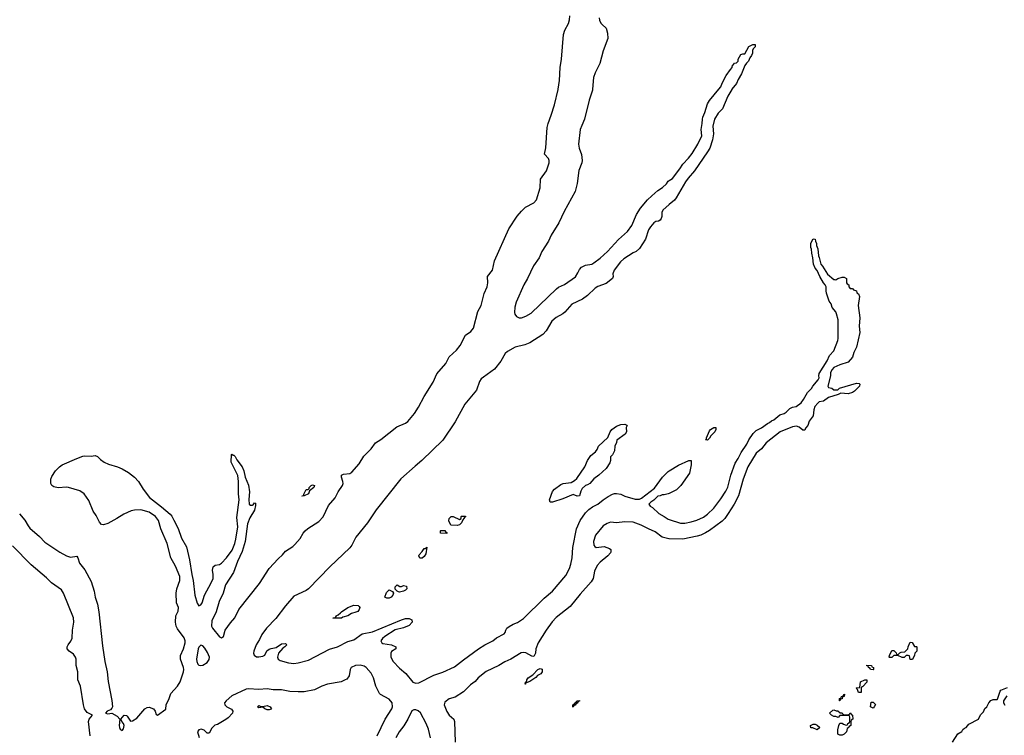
# Model space of a CAD drawing. Header units: inches. Extents: x 2293880 to 2522759, y 823965 to 1006879.
# Tile 299 of 325: x 2503719 to 2513239, y 863755 to 870672. Entities that reach past the tile are written whole.
import ezdxf

# ---------------------------------------------------------------- set-up
doc = ezdxf.new("R2010")
doc.units = ezdxf.units.IN
doc.header["$MEASUREMENT"] = 0
for name, color, linetype in [('C5806', 7, 'Continuous'), ('C5807', 7, 'Continuous'), ('C5816', 7, 'Continuous'), ('C5817', 7, 'Continuous')]:
    doc.layers.add(name, color=color, linetype=linetype)

msp = doc.modelspace()

# ---------------------------------------------------------------- linework, layer by layer
at = {"layer": 'C5806', "color": 5, "elevation": 20}
for points in [[(2503716.4, 865896.4), (2503770, 865834.9), (2503800.2, 865780.2), (2503817.8, 865757.8), (2503910, 865678.4), (2503963, 865623), (2504105.5, 865525.5), (2504170, 865488.5), (2504210, 865478), (2504270, 865487.7), (2504281.3, 865470), (2504298.2, 865418.2), (2504350, 865355.3), (2504410, 865240.5), (2504437.7, 865150), (2504447.4, 865090), (2504470, 865022.8), (2504483.9, 864950), (2504518.5, 864618.5), (2504540.6, 864470), (2504563, 864370), (2504575.6, 864275.6), (2504610.1, 864090.1), (2504615, 864030), (2504610, 864016.2), (2504598, 864002), (2504564.9, 863990), (2504547.3, 863970), (2504570, 863962), (2504610, 863967.9), (2504660.5, 863940.5), (2504687.3, 863910), (2504680.4, 863850), (2504684.4, 863830), (2504690, 863816), (2504710, 863801), (2504722.7, 863817.3), (2504729.3, 863850), (2504722.7, 863870), (2504706, 863890), (2504698, 863910), (2504728.7, 863950), (2504750, 863946.8), (2504759.3, 863939.3), (2504790, 863892), (2504810, 863896), (2504850, 863922), (2504928.9, 864011.1), (2504950, 864023.1), (2504970, 864026), (2505013, 864010), (2505028.2, 863990), (2505036.8, 863956.8), (2505050, 863950.6), (2505131, 864009), (2505134.6, 864050), (2505164.4, 864110), (2505181.7, 864158.3), (2505243.5, 864230), (2505270, 864270.8), (2505302.9, 864370), (2505305.1, 864390), (2505302, 864410), (2505272.7, 864490), (2505273.2, 864526.8), (2505303.7, 864590), (2505317.6, 864650), (2505317.6, 864670), (2505310, 864699), (2505245.1, 864785.1), (2505232.3, 864810), (2505225.6, 864850), (2505229.3, 864910.7), (2505250, 864954), (2505255.3, 864990), (2505236.4, 865036.4), (2505232.3, 865130), (2505239.5, 865170), (2505265.6, 865250), (2505266, 865290), (2505224.7, 865390), (2505178.7, 865470), (2505143.5, 865610), (2505084.7, 865750), (2505062.4, 865830), (2505031.1, 865871.1), (2504971.2, 865911.1), (2504890, 865934), (2504828, 865932), (2504795.2, 865924.8), (2504726.7, 865893.3), (2504658.8, 865850), (2504570, 865803), (2504530, 865789.6), (2504510, 865793.2), (2504490, 865814), (2504459.5, 865879.5), (2504430, 865922.7), (2504386, 866026), (2504341.2, 866090), (2504298.7, 866118.7), (2504191.7, 866151.7), (2504170, 866154), (2504092.3, 866147.7), (2504050, 866157.6), (2504029.8, 866169.8), (2504020.5, 866190), (2504020.4, 866230), (2504030, 866255.5), (2504066.3, 866310), (2504104.2, 866350), (2504130, 866370.3), (2504270, 866432.2), (2504330, 866453.4), (2504350, 866457.3), (2504410, 866454.8), (2504450, 866458.8), (2504470, 866450.7), (2504500.3, 866420.3), (2504536.1, 866396.1), (2504576.5, 866376.5), (2504666, 866350), (2504710.8, 866330), (2504770, 866294.9), (2504830, 866250.4), (2504867.7, 866210), (2504914, 866134), (2504973.9, 866053.9), (2505090, 865964.4), (2505173.5, 865893.5), (2505190, 865873.4), (2505210, 865836.3), (2505250, 865753.4), (2505282, 865662), (2505330, 865578), (2505360.9, 865450), (2505382, 865310), (2505397.6, 865250), (2505411.3, 865110), (2505434, 865034), (2505450, 865007.3), (2505470, 865015.5), (2505483.9, 865036.1), (2505507, 865110), (2505571.2, 865230), (2505588, 865270), (2505589.6, 865310), (2505583.6, 865350), (2505590, 865384.7), (2505610, 865398.8), (2505650, 865405.5), (2505670, 865418), (2505718.7, 865470), (2505774, 865546), (2505799.7, 865610), (2505809.6, 865649.6), (2505826.9, 865770), (2505818.9, 865861.1), (2505839.7, 866030), (2505834, 866090), (2505834.5, 866210), (2505826.5, 866266.5), (2505763.1, 866396.9), (2505766, 866470), (2505770, 866474), (2505782, 866462), (2505790, 866462), (2505802, 866450), (2505816.9, 866416.9), (2505870.4, 866350.4), (2505886, 866310), (2505897.3, 866250), (2505930, 866172), (2505942, 866110), (2505933.4, 866033.4), (2505938.8, 865990), (2505950, 865978.8), (2505970, 865981), (2505976.5, 865983.5), (2505990, 866002), (2505998, 865998), (2505998, 865978), (2505990.3, 865930), (2505942.4, 865857.6), (2505920.5, 865799.5), (2505899.1, 865630), (2505870, 865532.3), (2505824.6, 865435.4), (2505785.3, 865330), (2505709.3, 865210.7), (2505687.4, 865130), (2505646.3, 865050), (2505619.5, 864950), (2505576.7, 864863.3), (2505574.4, 864810), (2505584.4, 864790), (2505650, 864706.7), (2505670, 864698.7), (2505689.7, 864710.3), (2505706.9, 864773.1), (2505757.6, 864842.4), (2505800.5, 864890), (2505836.4, 864970), (2506037.2, 865222.8), (2506130, 865368.7), (2506217.6, 865462.4), (2506260.4, 865499.6), (2506290, 865536.3), (2506359.5, 865580.5), (2506379.8, 865600.2), (2506430, 865658), (2506459.7, 865710), (2506477.6, 865730), (2506506, 865754), (2506610, 865822.4), (2506652.8, 865867.2), (2506704.4, 865975.6), (2506769.7, 866050), (2506798, 866110), (2506840.5, 866170), (2506845.4, 866190), (2506844, 866210), (2506829.5, 866250), (2506829.6, 866270.4), (2506850, 866280.5), (2506910, 866285.7), (2506930, 866299.5), (2507001.8, 866378.2), (2507046.3, 866453.7), (2507115.9, 866524.1), (2507157.6, 866582.4), (2507210, 866614.9), (2507363.7, 866736.3), (2507450, 866773.8), (2507472, 866788), (2507535.7, 866864.3), (2507574.2, 866925.8), (2507629.1, 867030.9), (2507716.9, 867170), (2507753, 867250), (2507839.7, 867350), (2507870, 867412.4), (2507940.7, 867479.3), (2507977.4, 867522.6), (2508030, 867623.7), (2508081.8, 867658.2), (2508106.4, 867690), (2508149.8, 867850.2), (2508179.3, 867910), (2508210, 868026.8), (2508238.5, 868090), (2508244, 868130), (2508241.6, 868190), (2508288.9, 868251.1), (2508310, 868340.7), (2508448.9, 868651.1), (2508530, 868773.4), (2508570, 868822.8), (2508610, 868861), (2508690, 868902.8), (2508715.1, 868930), (2508751.8, 869048.2), (2508755.8, 869130), (2508811.3, 869210), (2508837.7, 869290), (2508839.1, 869310), (2508831.8, 869331.8), (2508792.5, 869372.5), (2508807.2, 869432.8), (2508818.5, 869630), (2508827.2, 869670), (2508858.9, 869750), (2508888.3, 869850), (2508924.1, 869995.9), (2508924.7, 870000)], [(2509257.4, 870000), (2509256.5, 869990), (2509225.9, 869894.1), (2509181.1, 869710), (2509152.7, 869650), (2509139.3, 869610), (2509121.1, 869470), (2509127.2, 869430), (2509152.4, 869370), (2509157.1, 869310), (2509154, 869290), (2509126.4, 869213.6), (2509108.2, 869090), (2509090.4, 869010), (2508982.5, 868817.5), (2508930.3, 868710), (2508859, 868590), (2508830.3, 868530), (2508766, 868430), (2508741.1, 868370), (2508686.5, 868293.5), (2508627.4, 868170), (2508591.7, 868108.3), (2508519.7, 867940.3), (2508505.2, 867894.8), (2508503.2, 867843.2), (2508506.8, 867826.8), (2508522.2, 867802.2), (2508549, 867789), (2508570, 867788.9), (2508613.4, 867806.6), (2508663.6, 867836.4), (2508910, 868070.3), (2508930, 868085.7), (2508987.5, 868112.5), (2509092.2, 868187.8), (2509115.8, 868224.2), (2509130, 868256.3), (2509150, 868279.3), (2509190, 868299.3), (2509250, 868310.5), (2509270, 868320.5), (2509332.5, 868367.5), (2509403.7, 868430), (2509510, 868547.7), (2509594.3, 868625.7), (2509636.1, 868683.9), (2509683.7, 868790), (2509722, 868850), (2509790, 868930.7), (2509830, 868970.7), (2509890, 869020.7), (2509935.3, 869050), (2509972.9, 869087.1), (2509990, 869111.3), (2510000, 869118)], [(2510000, 868884.9), (2509938, 868830), (2509926, 868810), (2509926, 868770), (2509921, 868750), (2509910, 868735.3), (2509895.2, 868724.8), (2509870, 868721.2), (2509850.5, 868709.5), (2509817.3, 868670), (2509799.9, 868640.1), (2509770.5, 868550), (2509710, 868459), (2509678, 868430), (2509650, 868417.2), (2509560.3, 868359.7), (2509527.4, 868332.6), (2509465.5, 868250), (2509454.8, 868214.8), (2509456, 868190), (2509450.5, 868169.5), (2509390, 868122), (2509310, 868091.6), (2509283.2, 868076.8), (2509210, 868005.6), (2509160.5, 867970), (2509058, 867922), (2508990, 867844.7), (2508970, 867828.3), (2508906, 867794), (2508863, 867757), (2508810, 867665.6), (2508775.8, 867630), (2508650, 867547.9), (2508604, 867530), (2508510, 867505.3), (2508435.5, 867464.5), (2508414.1, 867445.9), (2508370, 867371.5), (2508310, 867293), (2508201.8, 867218.2), (2508180.8, 867199.2), (2508165.5, 867174.5), (2508134.6, 867090), (2508022.7, 866957.3), (2507930, 866786), (2507810.7, 866609.2), (2507607.4, 866410), (2507542.1, 866357.9), (2507405.4, 866234.6), (2507163.9, 865936.1), (2507083.2, 865810), (2506969.4, 865670.6), (2506930, 865591.6), (2506912.2, 865567.8), (2506717.6, 865382.4), (2506510, 865171.5), (2506490, 865156.2), (2506370, 865099.3), (2506290, 865007.6), (2506195.8, 864884.2), (2506104.9, 864790), (2506058.8, 864730), (2506038, 864682), (2506003.8, 864630), (2505981.1, 864570), (2505979.5, 864550), (2505984.9, 864530), (2506010, 864514.4), (2506030, 864512.4), (2506070, 864519.3), (2506089.6, 864530.4), (2506109.7, 864570.3), (2506130, 864587.3), (2506150, 864595.5), (2506197, 864603), (2506250, 864638.8), (2506290, 864642), (2506302, 864630), (2506282, 864610), (2506262, 864598), (2506220.7, 864550), (2506210.7, 864510), (2506218.8, 864490), (2506238.8, 864478.8), (2506316.7, 864456.7), (2506370, 864450.4), (2506410, 864455.3), (2506510, 864482.4), (2506713.7, 864586.3), (2506790, 864608.9), (2506890, 864662.3), (2506950, 864678.9), (2507030, 864737.6), (2507130, 864757), (2507410, 864872.7), (2507450, 864884), (2507484.7, 864884.7), (2507511.2, 864871.1), (2507512, 864850), (2507483.5, 864816.5), (2507430, 864795.1), (2507350, 864776), (2507250, 864709), (2507226, 864690), (2507211.3, 864670), (2507221, 864650), (2507230, 864642.8), (2507314, 864630), (2507354, 864610), (2507354, 864590), (2507315.3, 864564.7), (2507306, 864550), (2507308.4, 864510), (2507328.4, 864470), (2507390, 864403), (2507453.4, 864353.4), (2507519.1, 864270), (2507550, 864258.7), (2507577, 864263), (2507723.5, 864336.5), (2507810, 864364.6), (2507923, 864417), (2508010, 864486.3), (2508153.6, 864590), (2508216.2, 864630), (2508291.9, 864668.2), (2508330, 864695.8), (2508402.7, 864737.3), (2508412.1, 864747.9), (2508418, 864770), (2508429.6, 864790), (2508450, 864808), (2508490, 864830.3), (2508532.8, 864847.2), (2508590, 864884.9), (2508790, 865080.4), (2508872, 865148.1), (2508999.3, 865300.7), (2509033.4, 865366.6), (2509048.1, 865410), (2509060.5, 865470), (2509067.6, 865570), (2509103.7, 865750), (2509139.5, 865830), (2509190, 865906.8), (2509220.9, 865939.1), (2509256.6, 865963.4), (2509309.6, 865990.4), (2509359, 866030), (2509410, 866062.8), (2509450, 866084.7), (2509469.1, 866090.9), (2509490, 866091), (2509530, 866086), (2509570, 866066), (2509670, 866038.8), (2509710, 866038.8), (2509730, 866046.8), (2509857.2, 866142.8), (2509935.1, 866250), (2509990, 866305.5), (2510000, 866311.7)], [(2510000, 866093), (2509990, 866088), (2509950, 866078), (2509930, 866078), (2509910, 866068.7), (2509890, 866068), (2509850, 866028), (2509822, 866010), (2509802, 865990), (2509814, 865970), (2509836.9, 865956.9), (2509898, 865898), (2509950, 865871.3), (2509990, 865844.7), (2510000, 865841.5)], [(2510000, 865654.7), (2509994.8, 865654.8), (2509930, 865669.4), (2509862.7, 865722.7), (2509797.2, 865750), (2509727, 865787), (2509650, 865814), (2509570, 865817.6), (2509490, 865807.8), (2509430, 865814), (2509397.6, 865802.4), (2509360.7, 865779.3), (2509287.7, 865690), (2509266.8, 865630), (2509270, 865594), (2509279.6, 865579.6), (2509291.6, 865571.6), (2509370, 865581), (2509422, 865562), (2509436, 865550), (2509436, 865530), (2509430, 865518), (2509404.7, 865490), (2509330.4, 865429.6), (2509303, 865397), (2509276.7, 865343.3), (2509262.4, 865270), (2509242.9, 865237.1), (2509139.3, 865120.7), (2509041.2, 864998.8), (2508905.4, 864894.6), (2508867.4, 864852.6), (2508807.6, 864772.4), (2508733, 864650), (2508710.7, 864590), (2508706, 864550), (2508690, 864518), (2508670, 864521.2), (2508611.3, 864551.3), (2508590, 864555.1), (2508567.9, 864552.1), (2508467.7, 864490), (2508410, 864466.6), (2508351.2, 864428.9), (2508230, 864373.6), (2508152.7, 864310), (2508123.7, 864276.3), (2508078, 864242), (2508010, 864174), (2507930, 864123.7), (2507870, 864107), (2507830, 864076), (2507824.4, 864050), (2507850, 863986), (2507870, 863950.8), (2507914.8, 863910), (2507922, 863890), (2507928.4, 863690)], [(2504398.6, 863750), (2504383.4, 863890), (2504390, 863912), (2504424, 863950), (2504370, 863975.8), (2504346, 864010), (2504334.3, 864050), (2504306.2, 864230), (2504280.8, 864290), (2504282.2, 864370), (2504265.5, 864430), (2504264.7, 864490), (2504259.8, 864510), (2504240.2, 864540.2), (2504196.9, 864570), (2504178.9, 864590), (2504176.3, 864610), (2504186, 864630), (2504214.6, 864665.4), (2504225.5, 864694.5), (2504230, 864772), (2504242.2, 864850), (2504238.5, 864890), (2504143.5, 865130), (2504122.3, 865162.3), (2504026.6, 865230), (2503977.4, 865277.4), (2503830, 865401.7), (2503650, 865586.6)], [(2507175.1, 863750), (2507253.5, 863910), (2507318, 864010), (2507324.5, 864030), (2507320.4, 864070), (2507290, 864106), (2507208.8, 864148.8), (2507199.2, 864159.2), (2507163, 864230), (2507141, 864310), (2507116.2, 864356.2), (2507069.5, 864410), (2507050, 864423), (2507010, 864432.6), (2506964.7, 864430), (2506923, 864410), (2506913, 864390), (2506904.9, 864330), (2506880.9, 864299.1), (2506866.8, 864290), (2506826.3, 864273.7), (2506696, 864250), (2506638.8, 864230), (2506570, 864196.2), (2506470, 864176.9), (2506410, 864174.3), (2506330, 864179.7), (2506250, 864194), (2506170, 864195.1), (2506110, 864203.1), (2506030, 864199.6), (2505930, 864206), (2505910, 864202.4), (2505770, 864137.6), (2505714.8, 864090), (2505699.1, 864070), (2505700.7, 864050), (2505722.8, 864030), (2505767.9, 864007.9), (2505778.8, 863990), (2505776.3, 863970), (2505735.9, 863924.1), (2505713.3, 863906.7), (2505630, 863861.2), (2505606, 863854), (2505576, 863824), (2505550, 863775.3), (2505530, 863775.3), (2505503.7, 863803.7), (2505473.1, 863813.1), (2505450, 863809.4), (2505437.6, 863790), (2505455.5, 863735.5)], [(2507689.7, 863729.7), (2507670, 863815.3), (2507650, 863869), (2507593.9, 863973.9), (2507573, 863993), (2507550, 864000.9), (2507530, 864000.9), (2507510, 863992.3), (2507472.4, 863910), (2507433.2, 863846.8), (2507388.8, 863790), (2507356, 863730)]]:
    msp.add_lwpolyline(points, dxfattribs=at)
for points in [[(2509110, 866066), (2509070, 866084), (2508970, 866039.5), (2508870, 866009.4), (2508849.2, 866009.2), (2508841.2, 866030), (2508870, 866110.8), (2508890, 866134), (2508950, 866178.8), (2508972.5, 866187.5), (2509050, 866198.8), (2509083.2, 866216.8), (2509104.1, 866235.9), (2509184, 866350), (2509210, 866411.3), (2509240.1, 866459.9), (2509284.7, 866495.3), (2509303.1, 866516.9), (2509315.3, 866550), (2509405.6, 866634.4), (2509429.4, 866690), (2509445.2, 866710), (2509490, 866742.8), (2509530, 866758.8), (2509570, 866762), (2509590, 866754), (2509592, 866750), (2509582, 866730), (2509584.7, 866690), (2509573.7, 866666.3), (2509492, 866608), (2509490, 866586), (2509471.6, 866548.4), (2509470, 866506), (2509450, 866466), (2509432, 866448), (2509431.2, 866411.1), (2509424.7, 866390), (2509390, 866335.3), (2509318, 866270), (2509270, 866235.3), (2509230, 866189), (2509210, 866175.3), (2509191, 866169), (2509158, 866142), (2509143.6, 866116.4), (2509130, 866069)], [(2506450, 866066), (2506446, 866070), (2506466, 866074), (2506466, 866086), (2506488, 866130), (2506508, 866132), (2506518, 866142), (2506518, 866150), (2506538, 866170), (2506550, 866174.8), (2506570.8, 866170.8), (2506562, 866150), (2506522, 866118), (2506511.3, 866090), (2506470, 866068.7)], [(2507950, 865782), (2507887.3, 865787.3), (2507868.7, 865828.7), (2507870, 865852), (2507890, 865871), (2507910, 865871.3), (2507970, 865842), (2507986, 865850), (2507986, 865870), (2507990, 865874), (2508030, 865874), (2508030, 865866), (2508018, 865862), (2508014, 865850), (2508002, 865838), (2507990, 865808), (2507970, 865788.7)], [(2507850, 865706), (2507788.4, 865708.4), (2507786, 865730), (2507790, 865734), (2507830, 865734), (2507838, 865718), (2507852.7, 865712.7)], [(2507610, 865468), (2507588.8, 865468.9), (2507578, 865490), (2507580.4, 865499.6), (2507609.2, 865530.8), (2507630, 865562), (2507638, 865562), (2507654, 865574), (2507646, 865510), (2507630, 865482)], [(2507410, 865192), (2507430, 865202), (2507458, 865198), (2507462, 865170), (2507450, 865158), (2507430, 865149), (2507390, 865138), (2507380.4, 865140.4), (2507367.3, 865147.3), (2507348, 865168), (2507348.4, 865191.6), (2507370, 865211), (2507392.7, 865192.7)], [(2507270, 865081.2), (2507248, 865090), (2507264.7, 865135.3), (2507290, 865162), (2507324.7, 865144.7), (2507334, 865130), (2507326, 865110), (2507310, 865089.2), (2507290, 865081.2)], [(2506750, 864886), (2506748, 864890), (2506768, 864892), (2506778, 864902), (2506778, 864910), (2506799, 864921), (2506822, 864938), (2506828.7, 864950), (2506890, 864990.7), (2506950, 865014), (2506990, 865011), (2507001, 865001), (2507006, 864990), (2507001, 864970), (2506987.1, 864952.9), (2506970, 864944), (2506926, 864934), (2506890, 864908.7), (2506843.6, 864896.4), (2506830, 864888)], [(2505470, 864627.6), (2505451.4, 864608.6), (2505444.4, 864590), (2505429, 864490), (2505430.3, 864470), (2505441.5, 864441.5), (2505452, 864432), (2505470, 864428.7), (2505490, 864431.8), (2505530, 864459.5), (2505551.4, 864488.6), (2505555.1, 864510), (2505535.6, 864555.6), (2505510, 864596.3), (2505490, 864619.7)], [(2508610, 864248.7), (2508606, 864250), (2508608, 864270), (2508622, 864278), (2508622, 864290), (2508635.3, 864310), (2508679.3, 864340.7), (2508730, 864391.3), (2508750, 864402), (2508770, 864394), (2508771, 864370), (2508756, 864350), (2508726.4, 864333.6), (2508710, 864315.3), (2508650, 864275.3), (2508626, 864266), (2508614, 864266)], [(2509070, 864028.7), (2509066, 864030), (2509066, 864050), (2509082, 864058), (2509086, 864070), (2509102, 864078), (2509106, 864090), (2509132.7, 864092.7), (2509130, 864086), (2509118, 864082), (2509110, 864066), (2509098, 864062), (2509090, 864046), (2509078, 864042)], [(2506130, 864001.2), (2506110, 864002.7), (2506088, 864010), (2506070, 864028), (2506030, 864022), (2506018, 864030), (2506030, 864042), (2506050, 864034), (2506070, 864034), (2506110, 864044.7), (2506142, 864030), (2506154, 864010), (2506150, 864009)]]:
    msp.add_lwpolyline(points, close=True, dxfattribs=at)
at = {"layer": 'C5807', "color": 5, "elevation": 20}
for points in [[(2508924.7, 870000), (2508936.6, 870083.4), (2508944.7, 870210), (2508956.4, 870290), (2508978, 870530), (2508989.6, 870570), (2509023.5, 870636.5), (2509034, 870670), (2509038, 870710)], [(2509323.1, 870690), (2509326.1, 870666.1), (2509338.8, 870638.9), (2509350, 870624), (2509390.6, 870590), (2509402.8, 870542.8), (2509403.8, 870490), (2509361.6, 870370), (2509328.2, 870250), (2509283.2, 870156.8), (2509267.6, 870112.4), (2509257.4, 870000)]]:
    msp.add_lwpolyline(points, dxfattribs=at)
at = {"layer": 'C5816', "color": 5, "elevation": 20}
for points in [[(2510605.4, 870000), (2510603, 869997), (2510566, 869934), (2510514.8, 869810), (2510470.7, 869769.3), (2510436, 869710), (2510422, 869642), (2510426, 869570), (2510416.3, 869510), (2510390.7, 869430.7), (2510370, 869394), (2510244, 869210), (2510181.1, 869138.9), (2510156.3, 869103.7), (2510066, 868950), (2510050, 868929.2), (2510000, 868884.9)], [(2510000, 869118), (2510030, 869138), (2510102.7, 869230), (2510130, 869274.8), (2510186.8, 869333.2), (2510220.9, 869379.1), (2510277.2, 869470), (2510314, 869550), (2510306.6, 869610), (2510319, 869670), (2510319.3, 869710), (2510323.7, 869730), (2510344.8, 869775.2), (2510370, 869858), (2510390, 869890.8), (2510479.9, 870000)], [(2510000, 865841.5), (2510107.1, 865807.1), (2510150, 865806), (2510210, 865818), (2510264.7, 865835.3), (2510330, 865864.7), (2510370, 865891.3), (2510429.5, 865950.5), (2510498, 866042), (2510545.4, 866114.6), (2510566.6, 866153.4), (2510593.2, 866270), (2510635.9, 866384.1), (2510666, 866430), (2510693.2, 866490), (2510749, 866570), (2510770, 866612), (2510810, 866671.3), (2510840.2, 866699.8), (2510890, 866726), (2510948, 866770), (2510970, 866778), (2510986.3, 866793.7), (2511010, 866806), (2511070, 866851.3), (2511110, 866864.7), (2511130, 866878), (2511166.3, 866913.7), (2511190, 866926), (2511225.2, 866934.8), (2511275.3, 866970), (2511298.6, 867001.4), (2511337.2, 867070), (2511374.2, 867105.8), (2511386, 867130), (2511439, 867190), (2511449, 867210), (2511446, 867230), (2511450, 867251.3), (2511526.6, 867373.4), (2511550, 867424.7), (2511589.4, 867470.6), (2511629.2, 867570), (2511632.7, 867590), (2511633.2, 867770), (2511615.3, 867830), (2511609, 867849), (2511574, 867890), (2511564.1, 867924.1), (2511547, 867950), (2511519, 868030), (2511515.3, 868050), (2511518, 868090), (2511508, 868110), (2511490, 868128), (2511455.3, 868190), (2511429.3, 868249.3), (2511408.7, 868270), (2511394, 868310), (2511388.8, 868368.9), (2511376.4, 868416.4), (2511375.3, 868455.3), (2511369.3, 868470.7), (2511369.2, 868510.8), (2511390, 868554), (2511411.6, 868551.6), (2511412.7, 868532.7), (2511422, 868510), (2511422, 868490), (2511436.9, 868456.9), (2511442, 868390), (2511450, 868374), (2511464.7, 868310), (2511482, 868290), (2511530, 868212), (2511590, 868162), (2511599.6, 868159.6), (2511610, 868158), (2511629, 868171), (2511670, 868182), (2511690, 868182), (2511714, 868170), (2511714, 868130), (2511718, 868118), (2511734, 868110), (2511734, 868090), (2511750, 868074), (2511770, 868074), (2511782, 868062), (2511810, 868052), (2511812, 868032), (2511830, 868022), (2511838, 867998), (2511824.7, 867910), (2511840.7, 867790), (2511834.8, 867710), (2511841, 867650), (2511810, 867508), (2511784.5, 867455.5), (2511770, 867408.7), (2511730, 867362), (2511650, 867335.3), (2511592, 867310), (2511576, 867290), (2511558, 867262), (2511558.8, 867230), (2511534, 867130), (2511538, 867118), (2511570, 867112), (2511590, 867094), (2511630, 867094), (2511646, 867110), (2511810, 867158.8), (2511836.9, 867156.9), (2511842, 867150), (2511838, 867130), (2511790, 867082), (2511770, 867069), (2511730, 867057.2), (2511658, 867062), (2511634, 867050), (2511539.8, 867020.2), (2511490, 866985.2), (2511450, 866978), (2511434.4, 866965.6), (2511408, 866932), (2511398.5, 866901.5), (2511390, 866844), (2511351, 866790), (2511338, 866750), (2511316.9, 866723.1), (2511310, 866706), (2511290, 866706), (2511254, 866734), (2511230, 866742), (2511190, 866737.2), (2511070.4, 866689.6), (2510937.5, 866582.5), (2510890, 866522.7), (2510839.1, 866480.9), (2510758.8, 866350), (2510713.4, 866230), (2510667.7, 866070), (2510628, 865990), (2510570, 865899.3), (2510535.5, 865850), (2510510, 865824.5), (2510390, 865735.1), (2510350, 865712.7), (2510304.7, 865690), (2510270, 865679.5), (2510130, 865652.3), (2510000, 865654.7)], [(2510000, 866311.7), (2510090, 866367.7), (2510190, 866411), (2510210, 866412), (2510211.2, 866371.1), (2510196, 866290), (2510110, 866168.7), (2510070, 866128), (2510000, 866093)], [(2512738, 863690), (2512788, 863770), (2512828.4, 863791.6), (2512838, 863810), (2512854.6, 863825.4), (2512870, 863832), (2512896.4, 863863.6), (2512988.4, 863911.6), (2513010, 863954), (2513036.4, 863983.6), (2513050, 864014), (2513068.4, 864031.6), (2513088, 864070), (2513108.8, 864091.1), (2513130, 864102), (2513170, 864102), (2513174.6, 864105.4), (2513198, 864182), (2513206, 864190), (2513270, 864218)], [(2513262, 864138), (2513232, 864090), (2513232, 864070), (2513245.4, 864045.4)]]:
    msp.add_lwpolyline(points, dxfattribs=at)
for points in [[(2510370, 866608.7), (2510349, 866610), (2510358, 866622), (2510358, 866630), (2510390, 866698), (2510399, 866710), (2510430, 866731), (2510450, 866731.3), (2510451, 866710), (2510441, 866690), (2510402, 866650), (2510390, 866628)], [(2512370, 864614), (2512390, 864614), (2512394, 864610), (2512392, 864570), (2512374, 864550), (2512372, 864530), (2512350, 864488), (2512328.8, 864488.9), (2512322, 864522), (2512310, 864526), (2512290, 864526), (2512270, 864508), (2512250, 864508), (2512210, 864526), (2512170, 864526), (2512152.7, 864507.3), (2512130, 864506), (2512126, 864510), (2512127.3, 864527.3), (2512150, 864574), (2512170, 864574), (2512192.7, 864552.7), (2512198, 864538), (2512210, 864534), (2512227.3, 864552.7), (2512240.4, 864559.6), (2512278, 864562), (2512306, 864590), (2512308, 864610), (2512326, 864650), (2512330, 864654), (2512347.3, 864652.7)], [(2511970, 864388), (2511946, 864390), (2511942, 864402), (2511926, 864410), (2511922, 864422), (2511910, 864426), (2511910, 864434), (2511954, 864430), (2511958, 864418), (2511974, 864410), (2511974, 864390)], [(2511830, 864168), (2511818, 864198), (2511806, 864210), (2511810, 864214), (2511842, 864218), (2511847.3, 864272.7), (2511890, 864291.3), (2511910, 864292), (2511910.9, 864269.1), (2511870, 864226), (2511858, 864222), (2511854, 864210), (2511854, 864170), (2511850, 864168)], [(2511650, 864088), (2511646, 864090), (2511646, 864110), (2511662, 864118), (2511666, 864130), (2511682, 864138), (2511686, 864150), (2511692.7, 864152.7), (2511690.8, 864129.2), (2511674, 864126), (2511670, 864108), (2511654, 864106)], [(2511970, 864018), (2511946, 864030), (2511950, 864074), (2511970, 864074), (2511992, 864052), (2511982, 864030)], [(2511690, 863954), (2511730, 863954), (2511742, 863958), (2511750, 863974), (2511758, 863958), (2511772, 863950), (2511774, 863910), (2511758, 863902), (2511754, 863890), (2511754, 863850), (2511738, 863842), (2511730, 863826), (2511718, 863822), (2511714, 863790), (2511690, 863766), (2511670, 863758), (2511650, 863758), (2511630, 863766), (2511628.4, 863808.4), (2511638, 863850), (2511650, 863874), (2511670, 863874), (2511683.6, 863863.6), (2511710, 863854), (2511722, 863858), (2511726, 863870), (2511742, 863878), (2511746, 863890), (2511746, 863930), (2511742, 863942), (2511730, 863946), (2511650, 863946), (2511632, 863928), (2511610, 863938), (2511590, 863938), (2511569.1, 863949.1), (2511548, 863970), (2511580.4, 863999.6), (2511590, 864002), (2511612.7, 863992.7), (2511630, 863992), (2511652.7, 863972.7), (2511671.6, 863971.6), (2511678, 863958)], [(2511430, 863808.7), (2511387.3, 863827.3), (2511368.4, 863828.4), (2511366, 863850), (2511390, 863862), (2511410, 863862), (2511430, 863854), (2511454, 863830)]]:
    msp.add_lwpolyline(points, close=True, dxfattribs=at)
at = {"layer": 'C5817', "color": 5, "elevation": 20}
msp.add_lwpolyline([(2510479.9, 870000), (2510498, 870022), (2510510, 870058), (2510550, 870131.3), (2510590, 870192), (2510608, 870210), (2510610, 870234), (2510622, 870238), (2510630, 870252), (2510650, 870254), (2510666, 870270), (2510666, 870290), (2510690, 870334), (2510710, 870342), (2510730, 870342), (2510770, 870412), (2510808.4, 870431.6), (2510830, 870432), (2510831.3, 870410), (2510812, 870390), (2510805.4, 870374.6), (2510804.7, 870350), (2510794.4, 870325.6), (2510776.9, 870303.1), (2510764.7, 870270), (2510746.8, 870253.2), (2510730.8, 870229.2), (2510699.1, 870150), (2510665.5, 870094.5), (2510650, 870055.3), (2510605.4, 870000)], dxfattribs=at)

doc.saveas('drawing.dxf')
